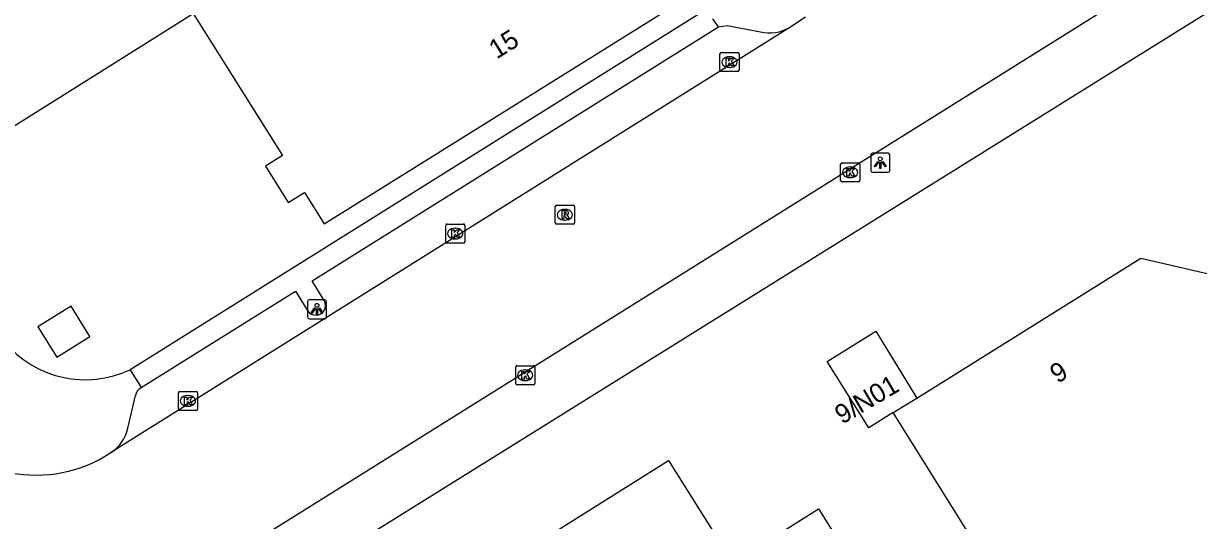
# Model space of a CAD drawing. Extents: x 158461 to 159795, y 387220 to 388672.
# Drawn here: x 158794.5 to 158856, y 387630.6 to 387656.7 of the extents above; entities that cross this region are included whole.
import ezdxf

# ---------------------------------------------------------------- set-up
doc = ezdxf.new("R2010")
doc.units = 0
for name, color, linetype in [('IMGEO_Kolk', 7, 'Continuous'), ('IMGEO_Lage_trafo', 7, 'Continuous'), ('IMGEO_Lichtpunt', 7, 'Continuous'), ('IMGEO_Pand', 7, 'Continuous'), ('IMGEO_Pand_nummerreeks', 7, 'Continuous'), ('IMGEO_Rijbaan_lokaal_gesloten', 7, 'Continuous'), ('IMGEO_Rioolput', 7, 'Continuous'), ('IMGEO_Voetpad_open', 7, 'Continuous')]:
    doc.layers.add(name, color=color, linetype=linetype)

msp = doc.modelspace()

# ---------------------------------------------------------------- linework, layer by layer
at = {"layer": 'IMGEO_Kolk'}
for p, q in [((158830.962, 387654.214), (158830.962, 387655.066)), ((158831.037, 387655.14), (158831.889, 387655.14)), ((158831.45, 387654.92), (158831.475, 387654.92)), ((158831.963, 387655.066), (158831.963, 387654.214)), ((158831.889, 387654.14), (158831.037, 387654.14)), ((158831.473, 387654.36), (158831.448, 387654.36)), ((158837.284, 387648.439), (158837.284, 387649.291)), ((158837.359, 387649.365), (158838.211, 387649.365)), ((158837.772, 387649.145), (158837.797, 387649.145)), ((158838.285, 387649.291), (158838.285, 387648.439)), ((158837.795, 387648.585), (158837.77, 387648.585)), ((158838.211, 387648.365), (158837.359, 387648.365)), ((158816.596, 387645.23), (158816.596, 387646.082)), ((158816.671, 387646.156), (158817.523, 387646.156)), ((158817.597, 387646.082), (158817.597, 387645.23)), ((158817.107, 387645.376), (158817.082, 387645.376)), ((158817.084, 387645.936), (158817.109, 387645.936)), ((158817.523, 387645.156), (158816.671, 387645.156)), ((158820.261, 387637.807), (158820.261, 387638.659)), ((158820.336, 387638.733), (158821.188, 387638.733)), ((158821.262, 387638.659), (158821.262, 387637.807)), ((158820.749, 387638.513), (158820.774, 387638.513)), ((158802.665, 387637.385), (158803.517, 387637.385)), ((158821.188, 387637.733), (158820.336, 387637.733)), ((158820.772, 387637.953), (158820.747, 387637.953)), ((158802.59, 387636.459), (158802.59, 387637.311)), ((158803.078, 387637.165), (158803.103, 387637.165)), ((158803.591, 387637.311), (158803.591, 387636.459)), ((158803.517, 387636.385), (158802.665, 387636.385)), ((158803.101, 387636.605), (158803.076, 387636.605))]:
    msp.add_line(p, q, dxfattribs=at)
for points in [[(158830.962, 387654.214), (158830.962, 387655.066)], [(158831.037, 387655.14), (158831.889, 387655.14)], [(158831.283, 387654.84), (158831.406, 387654.84), (158831.406, 387654.689), (158831.536, 387654.84), (158831.7, 387654.84), (158831.554, 387654.689), (158831.707, 387654.44), (158831.555, 387654.44), (158831.47, 387654.604), (158831.406, 387654.537), (158831.406, 387654.44), (158831.283, 387654.44), (158831.283, 387654.84)], [(158831.963, 387655.066), (158831.963, 387654.214)], [(158831.889, 387654.14), (158831.037, 387654.14)], [(158837.284, 387648.439), (158837.284, 387649.291)], [(158837.359, 387649.365), (158838.211, 387649.365)], [(158838.285, 387649.291), (158838.285, 387648.439)], [(158837.605, 387649.065), (158837.728, 387649.065), (158837.728, 387648.914), (158837.858, 387649.065), (158838.022, 387649.065), (158837.876, 387648.914), (158838.029, 387648.665), (158837.877, 387648.665), (158837.792, 387648.829), (158837.728, 387648.762), (158837.728, 387648.665), (158837.605, 387648.665), (158837.605, 387649.065)], [(158838.211, 387648.365), (158837.359, 387648.365)], [(158816.596, 387645.23), (158816.596, 387646.082)], [(158816.671, 387646.156), (158817.523, 387646.156)], [(158817.597, 387646.082), (158817.597, 387645.23)], [(158816.917, 387645.856), (158817.04, 387645.856), (158817.04, 387645.705), (158817.17, 387645.856), (158817.334, 387645.856), (158817.188, 387645.705), (158817.341, 387645.456), (158817.189, 387645.456), (158817.104, 387645.62), (158817.04, 387645.553), (158817.04, 387645.456), (158816.917, 387645.456), (158816.917, 387645.856)], [(158817.523, 387645.156), (158816.671, 387645.156)], [(158820.261, 387637.807), (158820.261, 387638.659)], [(158820.336, 387638.733), (158821.188, 387638.733)], [(158821.262, 387638.659), (158821.262, 387637.807)], [(158820.582, 387638.433), (158820.705, 387638.433), (158820.705, 387638.282), (158820.835, 387638.433), (158820.999, 387638.433), (158820.853, 387638.282), (158821.006, 387638.033), (158820.854, 387638.033), (158820.769, 387638.197), (158820.705, 387638.13), (158820.705, 387638.033), (158820.582, 387638.033), (158820.582, 387638.433)], [(158802.665, 387637.385), (158803.517, 387637.385)], [(158821.188, 387637.733), (158820.336, 387637.733)], [(158802.59, 387636.459), (158802.59, 387637.311)], [(158802.911, 387637.085), (158803.034, 387637.085), (158803.034, 387636.934), (158803.164, 387637.085), (158803.328, 387637.085), (158803.182, 387636.934), (158803.335, 387636.685), (158803.183, 387636.685), (158803.098, 387636.849), (158803.034, 387636.782), (158803.034, 387636.685), (158802.911, 387636.685), (158802.911, 387637.085)], [(158803.591, 387637.311), (158803.591, 387636.459)], [(158803.517, 387636.385), (158802.665, 387636.385)]]:
    msp.add_lwpolyline(points, dxfattribs=at)
for centre, start, end in [((158831.039, 387655.064), 91.55205, 178.44795), ((158831.039, 387655.064), 91.55205, 178.44795), ((158831.887, 387655.064), 1.55205, 88.44795), ((158831.887, 387655.064), 1.55205, 88.44795), ((158831.039, 387654.216), 181.55205, 268.44795), ((158831.039, 387654.216), 181.55205, 268.44795), ((158831.887, 387654.216), 271.55205, 358.44795), ((158831.887, 387654.216), 271.55205, 358.44795), ((158837.361, 387649.289), 91.55205, 178.44795), ((158837.361, 387649.289), 91.55205, 178.44795), ((158838.209, 387649.289), 1.55205, 88.44795), ((158838.209, 387649.289), 1.55205, 88.44795), ((158837.361, 387648.441), 181.55205, 268.44795), ((158837.361, 387648.441), 181.55205, 268.44795), ((158838.209, 387648.441), 271.55205, 358.44795), ((158838.209, 387648.441), 271.55205, 358.44795), ((158816.673, 387646.08), 91.55205, 178.44795), ((158816.673, 387646.08), 91.55205, 178.44795), ((158817.521, 387646.08), 1.55205, 88.44795), ((158817.521, 387646.08), 1.55205, 88.44795), ((158816.673, 387645.232), 181.55205, 268.44795), ((158816.673, 387645.232), 181.55205, 268.44795), ((158817.521, 387645.232), 271.55205, 358.44795), ((158817.521, 387645.232), 271.55205, 358.44795), ((158820.338, 387638.657), 91.55205, 178.44795), ((158820.338, 387638.657), 91.55205, 178.44795), ((158821.186, 387638.657), 1.55205, 88.44795), ((158821.186, 387638.657), 1.55205, 88.44795), ((158802.667, 387637.309), 91.55205, 178.44795), ((158802.667, 387637.309), 91.55205, 178.44795), ((158803.515, 387637.309), 1.55205, 88.44795), ((158803.515, 387637.309), 1.55205, 88.44795), ((158820.338, 387637.809), 181.55205, 268.44795), ((158820.338, 387637.809), 181.55205, 268.44795), ((158821.186, 387637.809), 271.55205, 358.44795), ((158821.186, 387637.809), 271.55205, 358.44795), ((158802.667, 387636.461), 181.55205, 268.44795), ((158802.667, 387636.461), 181.55205, 268.44795), ((158803.515, 387636.461), 271.55205, 358.44795), ((158803.515, 387636.461), 271.55205, 358.44795)]:
    msp.add_arc(centre, 0.0765, start, end, dxfattribs=at)
for centre, major_axis, ratio, start_param, end_param in [((158831.449, 387654.64), (-0.387, 0.002), 0.722429, 4.712389, 7.853982), ((158831.474, 387654.64), (-0.39, 0.002), 0.717154, 1.570796, 4.712389), ((158837.771, 387648.865), (-0.387, 0.002), 0.722429, 4.712389, 7.853982), ((158837.796, 387648.865), (-0.39, 0.002), 0.717154, 1.570796, 4.712389), ((158817.083, 387645.656), (-0.387, 0.002), 0.722429, 4.712389, 7.853982), ((158817.108, 387645.656), (-0.39, 0.002), 0.717154, 1.570796, 4.712389), ((158820.748, 387638.233), (-0.387, 0.002), 0.722429, 4.712389, 7.853982), ((158820.773, 387638.233), (-0.39, 0.002), 0.717154, 1.570796, 4.712389), ((158803.077, 387636.885), (-0.387, 0.002), 0.722429, 4.712389, 7.853982), ((158803.102, 387636.885), (-0.39, 0.002), 0.717154, 1.570796, 4.712389)]:
    msp.add_ellipse(centre, major_axis=major_axis, ratio=ratio, start_param=start_param, end_param=end_param, dxfattribs=at)
at = {"layer": 'IMGEO_Lage_trafo'}
msp.add_lwpolyline([(158796.218, 387639.184), (158797.951, 387640.261), (158796.964, 387641.849), (158795.231, 387640.773), (158796.218, 387639.184)], dxfattribs=at)
at = {"layer": 'IMGEO_Lichtpunt'}
for p, q in [((158838.866, 387649.772), (158838.866, 387648.965)), ((158838.866, 387649.772), (158838.866, 387648.965)), ((158839.768, 387649.867), (158838.96, 387649.867)), ((158839.768, 387649.867), (158838.96, 387649.867)), ((158839.862, 387648.965), (158839.862, 387649.772)), ((158839.862, 387648.965), (158839.862, 387649.772)), ((158838.96, 387648.871), (158839.768, 387648.871)), ((158838.96, 387648.871), (158839.768, 387648.871)), ((158809.352, 387642.094), (158809.352, 387641.287)), ((158809.352, 387642.094), (158809.352, 387641.287)), ((158810.254, 387642.189), (158809.446, 387642.189)), ((158810.254, 387642.189), (158809.446, 387642.189)), ((158810.348, 387641.287), (158810.348, 387642.094)), ((158810.348, 387641.287), (158810.348, 387642.094)), ((158809.446, 387641.193), (158810.254, 387641.193)), ((158809.446, 387641.193), (158810.254, 387641.193))]:
    msp.add_line(p, q, dxfattribs=at)
for points in [[(158839.24, 387649.436), (158839.279, 387649.408), (158839.091, 387649.146), (158839.053, 387649.173), (158839.24, 387649.436)], [(158839.342, 387649.388), (158839.389, 387649.388), (158839.389, 387649.066), (158839.342, 387649.066), (158839.342, 387649.388)], [(158839.452, 387649.408), (158839.49, 387649.435), (158839.677, 387649.173), (158839.638, 387649.145), (158839.452, 387649.408)], [(158809.726, 387641.758), (158809.765, 387641.73), (158809.577, 387641.468), (158809.539, 387641.495), (158809.726, 387641.758)], [(158809.828, 387641.71), (158809.875, 387641.71), (158809.875, 387641.388), (158809.828, 387641.388), (158809.828, 387641.71)], [(158809.938, 387641.73), (158809.976, 387641.757), (158810.163, 387641.495), (158810.124, 387641.467), (158809.938, 387641.73)]]:
    msp.add_lwpolyline(points, dxfattribs=at)
for centre in [(158839.365, 387649.57), (158809.851, 387641.892)]:
    msp.add_circle(centre, 0.0994, dxfattribs=at)
for centre, start, end in [((158838.96, 387649.772), 90, 180), ((158838.96, 387649.772), 90, 180), ((158839.768, 387649.772), 0, 90), ((158839.768, 387649.772), 0, 90), ((158838.96, 387648.965), 180, 270), ((158838.96, 387648.965), 180, 270), ((158839.768, 387648.965), 270, 0), ((158839.768, 387648.965), 270, 360), ((158809.446, 387642.094), 90, 180), ((158809.446, 387642.094), 90, 180), ((158810.254, 387642.094), 0, 90), ((158810.254, 387642.094), 0, 90), ((158809.446, 387641.287), 180, 270), ((158809.446, 387641.287), 180, 270), ((158810.254, 387641.287), 270, 0), ((158810.254, 387641.287), 270, 360)]:
    msp.add_arc(centre, 0.0946, start, end, dxfattribs=at)
at = {"layer": 'IMGEO_Pand'}
for points in [[(158749.261, 387719.529), (158792.508, 387650.366), (158803.356, 387657.183), (158808.044, 387649.737), (158807.16, 387649.189), (158808.342, 387647.281), (158809.189, 387647.807), (158810.231, 387646.159), (158832.215, 387659.892), (158825.367, 387670.895), (158829.899, 387673.716), (158786.63, 387742.874), (158785.295, 387742.04)], [(158841.287, 387637.037), (158853.016, 387644.366), (158857.397, 387643.355), (158860.048, 387639.116), (158870.011, 387623.182), (158873.828, 387625.553), (158881.216, 387613.661)], [(158840.043, 387636.272), (158838.764, 387635.468), (158836.586, 387638.954), (158839.138, 387640.534), (158841.287, 387637.037)], [(158840.043, 387636.272), (158841.287, 387637.037)], [(158861.74, 387601.499), (158840.043, 387636.272)], [(158821.999, 387612.145), (158814.132, 387624.896), (158828.272, 387633.764), (158831.63, 387628.41), (158836.129, 387631.232), (158838.785, 387626.997), (158850.687, 387608.02), (158856.748, 387598.356), (158837.806, 387586.563)]]:
    msp.add_lwpolyline(points, dxfattribs=at)
at = {"layer": 'IMGEO_Rijbaan_lokaal_gesloten'}
for points in [[(158790.258, 387619.355), (158883.627, 387677.735)], [(158835.446, 387656.987), (158834.62, 387656.451)], [(158834.62, 387656.451), (158799.078, 387634.195)]]:
    msp.add_lwpolyline(points, dxfattribs=at)
msp.add_arc((158795.139, 387640.072), 7.075, 214.45059, 303.82838, dxfattribs=at)
at = {"layer": 'IMGEO_Rioolput'}
for p, q in [((158822.338, 387646.214), (158822.338, 387647.066)), ((158822.413, 387647.14), (158823.265, 387647.14)), ((158822.826, 387646.92), (158822.851, 387646.92)), ((158823.339, 387647.066), (158823.339, 387646.214)), ((158823.265, 387646.14), (158822.413, 387646.14)), ((158822.849, 387646.36), (158822.824, 387646.36))]:
    msp.add_line(p, q, dxfattribs=at)
for points in [[(158822.338, 387646.214), (158822.338, 387647.066)], [(158822.413, 387647.14), (158823.265, 387647.14)], [(158822.927, 387646.838), (158822.675, 387646.84), (158822.675, 387646.44)], [(158822.853, 387646.759), (158822.799, 387646.759), (158822.799, 387646.678)], [(158822.799, 387646.678), (158822.851, 387646.678)], [(158823.339, 387647.066), (158823.339, 387646.214)], [(158823.265, 387646.14), (158822.413, 387646.14)], [(158822.675, 387646.44), (158822.799, 387646.44), (158822.799, 387646.602), (158822.81, 387646.602)], [(158822.857, 387646.573), (158822.928, 387646.44), (158823.068, 387646.44), (158823.003, 387646.566)]]:
    msp.add_lwpolyline(points, dxfattribs=at)
for centre, radius, start, end in [((158822.415, 387647.064), 0.0765, 91.55205, 178.44795), ((158822.415, 387647.064), 0.0765, 91.55205, 178.44795), ((158822.835, 387646.867), 0.19, 274.7715, 282.96867), ((158822.859, 387646.663), 0.0964, 77.00612, 93.18647), ((158822.873, 387646.72), 0.0378, 276.66336, 79.67722), ((158822.926, 387646.728), 0.109, 350.36119, 89.41601), ((158822.924, 387646.728), 0.112, 277.58423, 350.98172), ((158822.908, 387646.513), 0.108, 29.51342, 73.79051), ((158823.263, 387647.064), 0.0765, 1.55205, 88.44795), ((158823.263, 387647.064), 0.0765, 1.55205, 88.44795), ((158822.415, 387646.216), 0.0765, 181.55205, 268.44795), ((158822.415, 387646.216), 0.0765, 181.55205, 268.44795), ((158822.809, 387646.549), 0.0533, 26.02933, 88.69889), ((158823.263, 387646.216), 0.0765, 271.55205, 358.44795), ((158823.263, 387646.216), 0.0765, 271.55205, 358.44795)]:
    msp.add_arc(centre, radius, start, end, dxfattribs=at)
for centre, major_axis, ratio, start_param, end_param in [((158822.825, 387646.64), (-0.387, 0.002), 0.722429, 4.712389, 7.853982), ((158822.85, 387646.64), (-0.39, 0.002), 0.717154, 1.570796, 4.712389)]:
    msp.add_ellipse(centre, major_axis=major_axis, ratio=ratio, start_param=start_param, end_param=end_param, dxfattribs=at)
at = {"layer": 'IMGEO_Voetpad_open'}
for points in [[(158883.615, 387674.152), (158859.384, 387659.046), (158794.528, 387618.614), (158789.575, 387615.526), (158787.01, 387619.309)], [(158834.012, 387659.773), (158800.056, 387638.516)], [(158810.221, 387642.151), (158809.601, 387643.18), (158830.883, 387656.48)], [(158830.883, 387656.48), (158830.598, 387656.914)], [(158830.883, 387656.48), (158831.35, 387656.565), (158833.086, 387656.219)], [(158800.645, 387637.583), (158808.719, 387642.629), (158809.357, 387641.623)], [(158800.056, 387638.516), (158800.645, 387637.583)], [(158799.945, 387635.453), (158800.35, 387637.168)]]:
    msp.add_lwpolyline(points, dxfattribs=at)
for centre, radius, start, end in [((158833.543, 387658.382), 2.211, 258.05668, 299.14363), ((158809.792, 387641.883), 0.506, 210.869, 31.99013), ((158797.718, 387643.523), 5.526, 219.8472, 295.03619), ((158800.906, 387637.085), 0.562, 117.68106, 171.5052), ((158797.93, 387635.914), 2.067, 303.73973, 347.11188)]:
    msp.add_arc(centre, radius, start, end, dxfattribs=at)

# ---------------------------------------------------------------- texts
at = {"layer": 'IMGEO_Pand_nummerreeks'}
for s, rotation, p in [('15', 31.99226, (158819.265, 387654.773)), ('9', 31.99968, (158848.656, 387637.774)), ('9/N01', 30.39873, (158837.36, 387635.636))]:
    msp.add_text(s, height=1, rotation=rotation, dxfattribs=at).set_placement(p)

doc.saveas('drawing.dxf')
